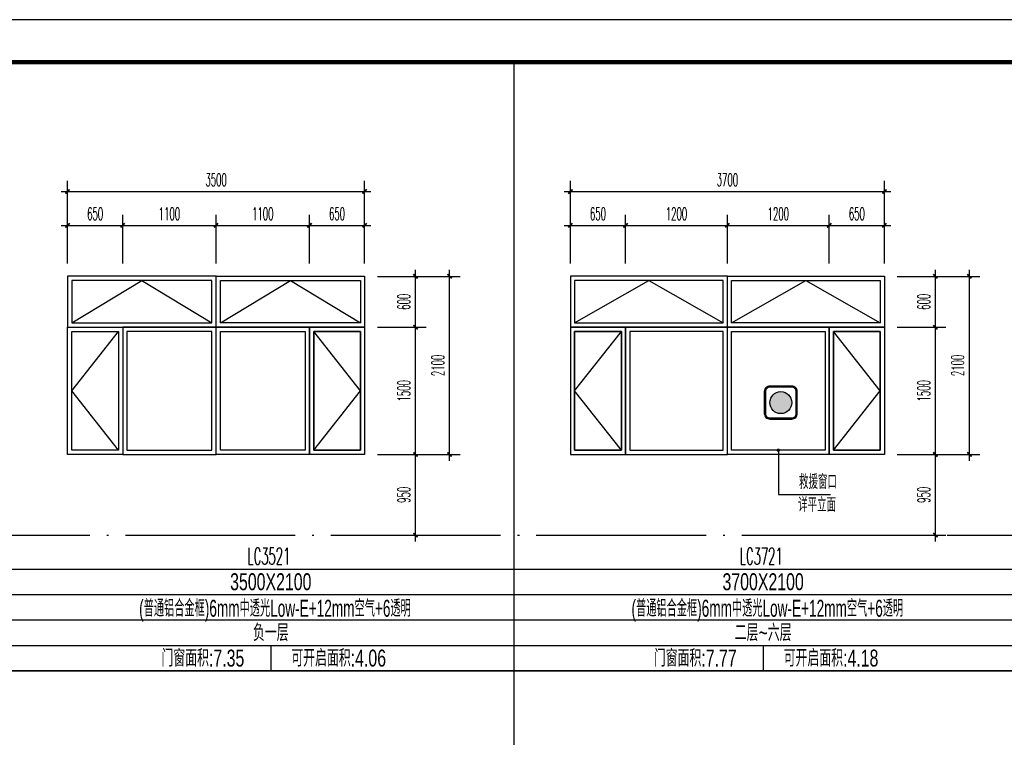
# Model space of a CAD drawing. Extents: x 1779708 to 7299578, y -1121471 to 88434.
# Tile 806 of 1056: x 6622236 to 6633838, y -1027149 to -1018690. Entities that reach past the tile are written whole.
import ezdxf
from ezdxf.enums import TextEntityAlignment as Align

# ---------------------------------------------------------------- set-up
doc = ezdxf.new("R2010")
doc.units = 0
doc.header["$LTSCALE"] = 1000
doc.header["$MEASUREMENT"] = 0
doc.linetypes.add('DOTE', pattern=[2.42, 2, -0.2, 0.02, -0.2])
doc.layers.get('0').update_dxf_attribs({"linetype": 'CONTINUOUS'})
doc.layers.get('Defpoints').update_dxf_attribs({"linetype": 'CONTINUOUS'})
for name, color, linetype in [('DIM_LEAD', 3, 'CONTINUOUS'), ('DOTE', 1, 'DOTE'), ('NONE', 7, 'CONTINUOUS'), ('PUB_DIM', 3, 'CONTINUOUS'), ('PUB_TAB', 7, 'CONTINUOUS'), ('PUB_TEXT', 7, 'CONTINUOUS'), ('PUB_TITLE', 4, 'CONTINUOUS'), ('WINDOW', 2, 'CONTINUOUS'), ('可见线', 6, 'CONTINUOUS'), ('填充', 251, 'CONTINUOUS'), ('建筑', 31, 'CONTINUOUS'), ('立面细线', 114, 'CONTINUOUS')]:
    doc.layers.add(name, color=color, linetype=linetype)
doc.styles.add('_TCH_DIM', font='SIMPLEX.shx', dxfattribs={"width": 0.7, "bigfont": 'GBCBIG.shx'})
doc.styles.add('_TCH_DIM_T3', font='SIMPLEX.shx', dxfattribs={"width": 0.494118, "bigfont": 'GBCBIG.shx'})
doc.styles.add('dim_font', font='SIMPLEX.shx', dxfattribs={"width": 0.8})
doc.styles.add('华正字体', font='huazheng.shx', dxfattribs={"width": 0.7, "bigfont": 'hztxt.shx'})
doc.dimstyles.new('_TCH_ARCH&&50', dxfattribs={"dimtxt": 148.75, "dimasz": 50, "dimexe": 125, "dimexo": 150, "dimgap": 63.125, "dimtad": 1, "dimdec": 0, "dimzin": 0, "dimdsep": 46, "dimtxsty": '_TCH_DIM_T3', "dimblk": 'ARCHTICK', "dimcen": 0.09, "dimdle": 75, "dimclrt": 7, "dimazin": 2, "dimtfac": 1, "dimtdec": 0, "dimtix": 1, "dimtmove": 2, "dimatfit": 3, "dimfxl": 250, "dimtolj": 1, "dimtzin": 0, "dimarcsym": 0})

# ---------------------------------------------------------------- blocks, each defined once
blk = doc.blocks.new('A$C3D8761CE')
at = {"layer": 'PUB_TITLE'}
blk.add_lwpolyline([(0, 0), (84100, 0), (84100, 59400), (0, 59400)], close=True, dxfattribs=at)
at = {"layer": 'PUB_TITLE', "const_width": 100}
blk.add_lwpolyline([(2500, 1000), (83100, 1000), (83100, 58400), (2500, 58400)], close=True, dxfattribs=at)
blk = doc.blocks.new('A$C718D67BF')
at = {"layer": '建筑'}
h = blk.add_hatch(color=1, dxfattribs=at)
h.dxf.hatch_style = 1
edge = h.paths.add_edge_path()
edge.add_arc((778, 778), 518, 0, 360)
for points in [[(259, 0), (1296, 0, 0.414214), (1555, 259), (1555, 1296, 0.414214), (1296, 1555), (259, 1555, 0.414214), (0, 1296), (0, 259, 0.414214)], [(259, 52), (1296, 52, 0.414214), (1503, 259), (1503, 1296, 0.414214), (1296, 1503), (259, 1503, 0.414214), (52, 1296), (52, 259, 0.414214)]]:
    blk.add_lwpolyline(points, format="xyb", close=True, dxfattribs=at)
at = {"layer": '建筑', "color": 1}
blk.add_circle((778, 778), 518, dxfattribs=at)
blk = doc.blocks.new('_ArchTick')
at = {"color": 0, "linetype": 'ByBlock', "const_width": 0.4}
blk.add_lwpolyline([(-0.5, -0.5), (0.5, 0.5)], dxfattribs=at)
blk = doc.blocks.new('*D4228')
at = {"layer": 'Defpoints', "color": 0, "transparency": 16777216}
for p in [(6626300, -1021715), (6626900, -1021715), (6626300, -1022315)]:
    blk.add_point(p, dxfattribs=at)
at = {"layer": 'PUB_DIM', "color": 0, "lineweight": -2, "transparency": 16777216}
for p, q in [((6626900, -1022390), (6626900, -1021640)), ((6626450, -1021715), (6627025, -1021715)), ((6626450, -1022315), (6627025, -1022315))]:
    blk.add_line(p, q, dxfattribs=at)
at = {"layer": 'PUB_DIM', "color": 0, "lineweight": -2, "transparency": 16777216, "xscale": 50, "yscale": 50, "zscale": 50}
for p, rotation in [((6626900, -1021715), 90), ((6626900, -1022315), 270)]:
    blk.add_blockref('_ArchTick', p, dxfattribs=dict(at, rotation=rotation))
at = {"layer": 'PUB_DIM', "color": 7, "transparency": 16777216, "insert": (6626763, -1022015), "char_height": 148.8, "attachment_point": 5, "rotation": 90, "style": '_TCH_DIM_T3'}
blk.add_mtext('\\A1;600', dxfattribs=at)
blk = doc.blocks.new('*D4229')
at = {"layer": 'Defpoints', "color": 0, "transparency": 16777216}
for p in [(6626300, -1022315), (6626900, -1022315), (6626300, -1023815)]:
    blk.add_point(p, dxfattribs=at)
at = {"layer": 'PUB_DIM', "color": 0, "lineweight": -2, "transparency": 16777216}
for p, q in [((6626900, -1023890), (6626900, -1022240)), ((6626450, -1022315), (6627025, -1022315)), ((6626450, -1023815), (6627025, -1023815))]:
    blk.add_line(p, q, dxfattribs=at)
at = {"layer": 'PUB_DIM', "color": 0, "lineweight": -2, "transparency": 16777216, "xscale": 50, "yscale": 50, "zscale": 50}
for p, rotation in [((6626900, -1022315), 90), ((6626900, -1023815), 270)]:
    blk.add_blockref('_ArchTick', p, dxfattribs=dict(at, rotation=rotation))
at = {"layer": 'PUB_DIM', "color": 7, "transparency": 16777216, "insert": (6626763, -1023065), "char_height": 148.8, "attachment_point": 5, "rotation": 90, "style": '_TCH_DIM_T3'}
blk.add_mtext('\\A1;1500', dxfattribs=at)
blk = doc.blocks.new('*D4230')
at = {"layer": 'Defpoints', "color": 0, "transparency": 16777216}
for p in [(6626300, -1023815), (6626900, -1023815), (6626300, -1024765)]:
    blk.add_point(p, dxfattribs=at)
at = {"layer": 'PUB_DIM', "color": 0, "lineweight": -2, "transparency": 16777216}
for p, q in [((6626900, -1024840), (6626900, -1023740)), ((6626450, -1023815), (6627025, -1023815)), ((6626450, -1024765), (6627025, -1024765))]:
    blk.add_line(p, q, dxfattribs=at)
at = {"layer": 'PUB_DIM', "color": 0, "lineweight": -2, "transparency": 16777216, "xscale": 50, "yscale": 50, "zscale": 50}
for p, rotation in [((6626900, -1023815), 90), ((6626900, -1024765), 270)]:
    blk.add_blockref('_ArchTick', p, dxfattribs=dict(at, rotation=rotation))
at = {"layer": 'PUB_DIM', "color": 7, "transparency": 16777216, "insert": (6626763, -1024290), "char_height": 148.8, "attachment_point": 5, "rotation": 90, "style": '_TCH_DIM_T3'}
blk.add_mtext('\\A1;950', dxfattribs=at)
blk = doc.blocks.new('*D4231')
at = {"layer": 'Defpoints', "color": 0, "transparency": 16777216}
for p in [(6623450, -1021114), (6622800, -1021715), (6623450, -1021715)]:
    blk.add_point(p, dxfattribs=at)
at = {"layer": 'PUB_DIM', "color": 0, "lineweight": -2, "transparency": 16777216}
for p, q in [((6622800, -1021565), (6622800, -1020989)), ((6623450, -1021565), (6623450, -1020989)), ((6622725, -1021114), (6623525, -1021114))]:
    blk.add_line(p, q, dxfattribs=at)
at = {"layer": 'PUB_DIM', "color": 0, "lineweight": -2, "transparency": 16777216, "xscale": 50, "yscale": 50, "zscale": 50, "rotation": 180}
blk.add_blockref('_ArchTick', (6622800, -1021114), dxfattribs=at)
at = {"layer": 'PUB_DIM', "color": 0, "lineweight": -2, "transparency": 16777216, "xscale": 50, "yscale": 50, "zscale": 50}
blk.add_blockref('_ArchTick', (6623450, -1021114), dxfattribs=at)
at = {"layer": 'PUB_DIM', "color": 7, "transparency": 16777216, "insert": (6623125, -1020977), "char_height": 148.8, "attachment_point": 5, "style": '_TCH_DIM_T3'}
blk.add_mtext('\\A1;650', dxfattribs=at)
blk = doc.blocks.new('*D4232')
at = {"layer": 'Defpoints', "color": 0, "transparency": 16777216}
for p in [(6624550, -1021114), (6623450, -1021715), (6624550, -1021715)]:
    blk.add_point(p, dxfattribs=at)
at = {"layer": 'PUB_DIM', "color": 0, "lineweight": -2, "transparency": 16777216}
for p, q in [((6623450, -1021565), (6623450, -1020989)), ((6624550, -1021565), (6624550, -1020989)), ((6623375, -1021114), (6624625, -1021114))]:
    blk.add_line(p, q, dxfattribs=at)
at = {"layer": 'PUB_DIM', "color": 0, "lineweight": -2, "transparency": 16777216, "xscale": 50, "yscale": 50, "zscale": 50, "rotation": 180}
blk.add_blockref('_ArchTick', (6623450, -1021114), dxfattribs=at)
at = {"layer": 'PUB_DIM', "color": 0, "lineweight": -2, "transparency": 16777216, "xscale": 50, "yscale": 50, "zscale": 50}
blk.add_blockref('_ArchTick', (6624550, -1021114), dxfattribs=at)
at = {"layer": 'PUB_DIM', "color": 7, "transparency": 16777216, "insert": (6624000, -1020977), "char_height": 148.8, "attachment_point": 5, "style": '_TCH_DIM_T3'}
blk.add_mtext('\\A1;1100', dxfattribs=at)
blk = doc.blocks.new('*D4233')
at = {"layer": 'Defpoints', "color": 0, "transparency": 16777216}
for p in [(6625650, -1021114), (6624550, -1021715), (6625650, -1021715)]:
    blk.add_point(p, dxfattribs=at)
at = {"layer": 'PUB_DIM', "color": 0, "lineweight": -2, "transparency": 16777216}
for p, q in [((6624550, -1021565), (6624550, -1020989)), ((6625650, -1021565), (6625650, -1020989)), ((6624475, -1021114), (6625725, -1021114))]:
    blk.add_line(p, q, dxfattribs=at)
at = {"layer": 'PUB_DIM', "color": 0, "lineweight": -2, "transparency": 16777216, "xscale": 50, "yscale": 50, "zscale": 50, "rotation": 180}
blk.add_blockref('_ArchTick', (6624550, -1021114), dxfattribs=at)
at = {"layer": 'PUB_DIM', "color": 0, "lineweight": -2, "transparency": 16777216, "xscale": 50, "yscale": 50, "zscale": 50}
blk.add_blockref('_ArchTick', (6625650, -1021114), dxfattribs=at)
at = {"layer": 'PUB_DIM', "color": 7, "transparency": 16777216, "insert": (6625100, -1020977), "char_height": 148.8, "attachment_point": 5, "style": '_TCH_DIM_T3'}
blk.add_mtext('\\A1;1100', dxfattribs=at)
blk = doc.blocks.new('*D4234')
at = {"layer": 'Defpoints', "color": 0, "transparency": 16777216}
for p in [(6626300, -1021114), (6625650, -1021715), (6626300, -1021715)]:
    blk.add_point(p, dxfattribs=at)
at = {"layer": 'PUB_DIM', "color": 0, "lineweight": -2, "transparency": 16777216}
for p, q in [((6625650, -1021565), (6625650, -1020989)), ((6626300, -1021565), (6626300, -1020989)), ((6625575, -1021114), (6626375, -1021114))]:
    blk.add_line(p, q, dxfattribs=at)
at = {"layer": 'PUB_DIM', "color": 0, "lineweight": -2, "transparency": 16777216, "xscale": 50, "yscale": 50, "zscale": 50, "rotation": 180}
blk.add_blockref('_ArchTick', (6625650, -1021114), dxfattribs=at)
at = {"layer": 'PUB_DIM', "color": 0, "lineweight": -2, "transparency": 16777216, "xscale": 50, "yscale": 50, "zscale": 50}
blk.add_blockref('_ArchTick', (6626300, -1021114), dxfattribs=at)
at = {"layer": 'PUB_DIM', "color": 7, "transparency": 16777216, "insert": (6625975, -1020977), "char_height": 148.8, "attachment_point": 5, "style": '_TCH_DIM_T3'}
blk.add_mtext('\\A1;650', dxfattribs=at)
blk = doc.blocks.new('*D4235')
at = {"layer": 'Defpoints', "color": 0, "transparency": 16777216}
for p in [(6626300, -1020715), (6622800, -1021565), (6626300, -1021565)]:
    blk.add_point(p, dxfattribs=at)
at = {"layer": 'PUB_DIM', "color": 0, "lineweight": -2, "transparency": 16777216}
for p, q in [((6622800, -1021415), (6622800, -1020590)), ((6626300, -1021415), (6626300, -1020590)), ((6622725, -1020715), (6626375, -1020715))]:
    blk.add_line(p, q, dxfattribs=at)
at = {"layer": 'PUB_DIM', "color": 0, "lineweight": -2, "transparency": 16777216, "xscale": 50, "yscale": 50, "zscale": 50, "rotation": 180}
blk.add_blockref('_ArchTick', (6622800, -1020715), dxfattribs=at)
at = {"layer": 'PUB_DIM', "color": 0, "lineweight": -2, "transparency": 16777216, "xscale": 50, "yscale": 50, "zscale": 50}
blk.add_blockref('_ArchTick', (6626300, -1020715), dxfattribs=at)
at = {"layer": 'PUB_DIM', "color": 7, "transparency": 16777216, "insert": (6624550, -1020577), "char_height": 148.8, "attachment_point": 5, "style": '_TCH_DIM_T3'}
blk.add_mtext('\\A1;3500', dxfattribs=at)
blk = doc.blocks.new('*D4236')
at = {"layer": 'Defpoints', "color": 0, "transparency": 16777216}
for p in [(6626450, -1021715), (6627301, -1021715), (6626450, -1023815)]:
    blk.add_point(p, dxfattribs=at)
at = {"layer": 'PUB_DIM', "color": 0, "lineweight": -2, "transparency": 16777216}
for p, q in [((6627301, -1023890), (6627301, -1021640)), ((6626600, -1021715), (6627426, -1021715)), ((6626600, -1023815), (6627426, -1023815))]:
    blk.add_line(p, q, dxfattribs=at)
at = {"layer": 'PUB_DIM', "color": 0, "lineweight": -2, "transparency": 16777216, "xscale": 50, "yscale": 50, "zscale": 50}
for p, rotation in [((6627301, -1021715), 90), ((6627301, -1023815), 270)]:
    blk.add_blockref('_ArchTick', p, dxfattribs=dict(at, rotation=rotation))
at = {"layer": 'PUB_DIM', "color": 7, "transparency": 16777216, "insert": (6627163, -1022765), "char_height": 148.8, "attachment_point": 5, "rotation": 90, "style": '_TCH_DIM_T3'}
blk.add_mtext('\\A1;2100', dxfattribs=at)
blk = doc.blocks.new('*D4237')
at = {"layer": 'Defpoints', "color": 0, "transparency": 16777216}
for p in [(6632425, -1021715), (6633025, -1021715), (6632425, -1022315)]:
    blk.add_point(p, dxfattribs=at)
at = {"layer": 'PUB_DIM', "color": 0, "lineweight": -2, "transparency": 16777216}
for p, q in [((6633025, -1022390), (6633025, -1021640)), ((6632575, -1021715), (6633150, -1021715)), ((6632575, -1022315), (6633150, -1022315))]:
    blk.add_line(p, q, dxfattribs=at)
at = {"layer": 'PUB_DIM', "color": 0, "lineweight": -2, "transparency": 16777216, "xscale": 50, "yscale": 50, "zscale": 50}
for p, rotation in [((6633025, -1021715), 90), ((6633025, -1022315), 270)]:
    blk.add_blockref('_ArchTick', p, dxfattribs=dict(at, rotation=rotation))
at = {"layer": 'PUB_DIM', "color": 7, "transparency": 16777216, "insert": (6632888, -1022015), "char_height": 148.8, "attachment_point": 5, "rotation": 90, "style": '_TCH_DIM_T3'}
blk.add_mtext('\\A1;600', dxfattribs=at)
blk = doc.blocks.new('*D4238')
at = {"layer": 'Defpoints', "color": 0, "transparency": 16777216}
for p in [(6632425, -1022315), (6633025, -1022315), (6632425, -1023815)]:
    blk.add_point(p, dxfattribs=at)
at = {"layer": 'PUB_DIM', "color": 0, "lineweight": -2, "transparency": 16777216}
for p, q in [((6633025, -1023890), (6633025, -1022240)), ((6632575, -1022315), (6633150, -1022315)), ((6632575, -1023815), (6633150, -1023815))]:
    blk.add_line(p, q, dxfattribs=at)
at = {"layer": 'PUB_DIM', "color": 0, "lineweight": -2, "transparency": 16777216, "xscale": 50, "yscale": 50, "zscale": 50}
for p, rotation in [((6633025, -1022315), 90), ((6633025, -1023815), 270)]:
    blk.add_blockref('_ArchTick', p, dxfattribs=dict(at, rotation=rotation))
at = {"layer": 'PUB_DIM', "color": 7, "transparency": 16777216, "insert": (6632888, -1023065), "char_height": 148.8, "attachment_point": 5, "rotation": 90, "style": '_TCH_DIM_T3'}
blk.add_mtext('\\A1;1500', dxfattribs=at)
blk = doc.blocks.new('*D4239')
at = {"layer": 'Defpoints', "color": 0, "transparency": 16777216}
for p in [(6632425, -1023815), (6633025, -1023815), (6632425, -1024765)]:
    blk.add_point(p, dxfattribs=at)
at = {"layer": 'PUB_DIM', "color": 0, "lineweight": -2, "transparency": 16777216}
for p, q in [((6633025, -1024840), (6633025, -1023740)), ((6632575, -1023815), (6633150, -1023815)), ((6632575, -1024765), (6633150, -1024765))]:
    blk.add_line(p, q, dxfattribs=at)
at = {"layer": 'PUB_DIM', "color": 0, "lineweight": -2, "transparency": 16777216, "xscale": 50, "yscale": 50, "zscale": 50}
for p, rotation in [((6633025, -1023815), 90), ((6633025, -1024765), 270)]:
    blk.add_blockref('_ArchTick', p, dxfattribs=dict(at, rotation=rotation))
at = {"layer": 'PUB_DIM', "color": 7, "transparency": 16777216, "insert": (6632888, -1024290), "char_height": 148.8, "attachment_point": 5, "rotation": 90, "style": '_TCH_DIM_T3'}
blk.add_mtext('\\A1;950', dxfattribs=at)
blk = doc.blocks.new('*D4240')
at = {"layer": 'Defpoints', "color": 0, "transparency": 16777216}
for p in [(6629375, -1021114), (6628725, -1021715), (6629375, -1021715)]:
    blk.add_point(p, dxfattribs=at)
at = {"layer": 'PUB_DIM', "color": 0, "lineweight": -2, "transparency": 16777216}
for p, q in [((6628725, -1021565), (6628725, -1020989)), ((6629375, -1021565), (6629375, -1020989)), ((6628650, -1021114), (6629450, -1021114))]:
    blk.add_line(p, q, dxfattribs=at)
at = {"layer": 'PUB_DIM', "color": 0, "lineweight": -2, "transparency": 16777216, "xscale": 50, "yscale": 50, "zscale": 50, "rotation": 180}
blk.add_blockref('_ArchTick', (6628725, -1021114), dxfattribs=at)
at = {"layer": 'PUB_DIM', "color": 0, "lineweight": -2, "transparency": 16777216, "xscale": 50, "yscale": 50, "zscale": 50}
blk.add_blockref('_ArchTick', (6629375, -1021114), dxfattribs=at)
at = {"layer": 'PUB_DIM', "color": 7, "transparency": 16777216, "insert": (6629050, -1020977), "char_height": 148.8, "attachment_point": 5, "style": '_TCH_DIM_T3'}
blk.add_mtext('\\A1;650', dxfattribs=at)
blk = doc.blocks.new('*D4241')
at = {"layer": 'Defpoints', "color": 0, "transparency": 16777216}
for p in [(6630575, -1021114), (6629375, -1021715), (6630575, -1021715)]:
    blk.add_point(p, dxfattribs=at)
at = {"layer": 'PUB_DIM', "color": 0, "lineweight": -2, "transparency": 16777216}
for p, q in [((6629375, -1021565), (6629375, -1020989)), ((6630575, -1021565), (6630575, -1020989)), ((6629300, -1021114), (6630650, -1021114))]:
    blk.add_line(p, q, dxfattribs=at)
at = {"layer": 'PUB_DIM', "color": 0, "lineweight": -2, "transparency": 16777216, "xscale": 50, "yscale": 50, "zscale": 50, "rotation": 180}
blk.add_blockref('_ArchTick', (6629375, -1021114), dxfattribs=at)
at = {"layer": 'PUB_DIM', "color": 0, "lineweight": -2, "transparency": 16777216, "xscale": 50, "yscale": 50, "zscale": 50}
blk.add_blockref('_ArchTick', (6630575, -1021114), dxfattribs=at)
at = {"layer": 'PUB_DIM', "color": 7, "transparency": 16777216, "insert": (6629975, -1020977), "char_height": 148.8, "attachment_point": 5, "style": '_TCH_DIM_T3'}
blk.add_mtext('\\A1;1200', dxfattribs=at)
blk = doc.blocks.new('*D4242')
at = {"layer": 'Defpoints', "color": 0, "transparency": 16777216}
for p in [(6631775, -1021114), (6630575, -1021715), (6631775, -1021715)]:
    blk.add_point(p, dxfattribs=at)
at = {"layer": 'PUB_DIM', "color": 0, "lineweight": -2, "transparency": 16777216}
for p, q in [((6630575, -1021565), (6630575, -1020989)), ((6631775, -1021565), (6631775, -1020989)), ((6630500, -1021114), (6631850, -1021114))]:
    blk.add_line(p, q, dxfattribs=at)
at = {"layer": 'PUB_DIM', "color": 0, "lineweight": -2, "transparency": 16777216, "xscale": 50, "yscale": 50, "zscale": 50, "rotation": 180}
blk.add_blockref('_ArchTick', (6630575, -1021114), dxfattribs=at)
at = {"layer": 'PUB_DIM', "color": 0, "lineweight": -2, "transparency": 16777216, "xscale": 50, "yscale": 50, "zscale": 50}
blk.add_blockref('_ArchTick', (6631775, -1021114), dxfattribs=at)
at = {"layer": 'PUB_DIM', "color": 7, "transparency": 16777216, "insert": (6631175, -1020977), "char_height": 148.8, "attachment_point": 5, "style": '_TCH_DIM_T3'}
blk.add_mtext('\\A1;1200', dxfattribs=at)
blk = doc.blocks.new('*D4243')
at = {"layer": 'Defpoints', "color": 0, "transparency": 16777216}
for p in [(6632425, -1021114), (6631775, -1021715), (6632425, -1021715)]:
    blk.add_point(p, dxfattribs=at)
at = {"layer": 'PUB_DIM', "color": 0, "lineweight": -2, "transparency": 16777216}
for p, q in [((6631775, -1021565), (6631775, -1020989)), ((6632425, -1021565), (6632425, -1020989)), ((6631700, -1021114), (6632500, -1021114))]:
    blk.add_line(p, q, dxfattribs=at)
at = {"layer": 'PUB_DIM', "color": 0, "lineweight": -2, "transparency": 16777216, "xscale": 50, "yscale": 50, "zscale": 50, "rotation": 180}
blk.add_blockref('_ArchTick', (6631775, -1021114), dxfattribs=at)
at = {"layer": 'PUB_DIM', "color": 0, "lineweight": -2, "transparency": 16777216, "xscale": 50, "yscale": 50, "zscale": 50}
blk.add_blockref('_ArchTick', (6632425, -1021114), dxfattribs=at)
at = {"layer": 'PUB_DIM', "color": 7, "transparency": 16777216, "insert": (6632100, -1020977), "char_height": 148.8, "attachment_point": 5, "style": '_TCH_DIM_T3'}
blk.add_mtext('\\A1;650', dxfattribs=at)
blk = doc.blocks.new('*D4244')
at = {"layer": 'Defpoints', "color": 0, "transparency": 16777216}
for p in [(6632425, -1020715), (6628725, -1021565), (6632425, -1021565)]:
    blk.add_point(p, dxfattribs=at)
at = {"layer": 'PUB_DIM', "color": 0, "lineweight": -2, "transparency": 16777216}
for p, q in [((6628725, -1021415), (6628725, -1020590)), ((6632425, -1021415), (6632425, -1020590)), ((6628650, -1020715), (6632500, -1020715))]:
    blk.add_line(p, q, dxfattribs=at)
at = {"layer": 'PUB_DIM', "color": 0, "lineweight": -2, "transparency": 16777216, "xscale": 50, "yscale": 50, "zscale": 50, "rotation": 180}
blk.add_blockref('_ArchTick', (6628725, -1020715), dxfattribs=at)
at = {"layer": 'PUB_DIM', "color": 0, "lineweight": -2, "transparency": 16777216, "xscale": 50, "yscale": 50, "zscale": 50}
blk.add_blockref('_ArchTick', (6632425, -1020715), dxfattribs=at)
at = {"layer": 'PUB_DIM', "color": 7, "transparency": 16777216, "insert": (6630575, -1020577), "char_height": 148.8, "attachment_point": 5, "style": '_TCH_DIM_T3'}
blk.add_mtext('\\A1;3700', dxfattribs=at)
blk = doc.blocks.new('*D4245')
at = {"layer": 'Defpoints', "color": 0, "transparency": 16777216}
for p in [(6632575, -1021715), (6633426, -1021715), (6632575, -1023815)]:
    blk.add_point(p, dxfattribs=at)
at = {"layer": 'PUB_DIM', "color": 0, "lineweight": -2, "transparency": 16777216}
for p, q in [((6633426, -1023890), (6633426, -1021640)), ((6632725, -1021715), (6633551, -1021715)), ((6632725, -1023815), (6633551, -1023815))]:
    blk.add_line(p, q, dxfattribs=at)
at = {"layer": 'PUB_DIM', "color": 0, "lineweight": -2, "transparency": 16777216, "xscale": 50, "yscale": 50, "zscale": 50}
for p, rotation in [((6633426, -1021715), 90), ((6633426, -1023815), 270)]:
    blk.add_blockref('_ArchTick', p, dxfattribs=dict(at, rotation=rotation))
at = {"layer": 'PUB_DIM', "color": 7, "transparency": 16777216, "insert": (6633288, -1022765), "char_height": 148.8, "attachment_point": 5, "rotation": 90, "style": '_TCH_DIM_T3'}
blk.add_mtext('\\A1;2100', dxfattribs=at)

msp = doc.modelspace()

# ---------------------------------------------------------------- linework, layer by layer
msp.add_line((6640023.1, -1026364.7), (6603223.1, -1026364.7))
msp.add_line((6640023.1, -1026364.7), (6603223.1, -1026364.7))
at = {"layer": 'DIM_LEAD'}
for p, q in [((6631175, -1023764.7), (6631175, -1024284.6)), ((6631175, -1024284.6), (6631787.9, -1024284.6))]:
    msp.add_line(p, q, dxfattribs=at)
at = {"layer": 'DIM_LEAD', "const_width": 20}
msp.add_lwpolyline([(6631175, -1023754.7, 1), (6631175, -1023774.7, 1)], format="xyb", close=True, dxfattribs=at)
at = {"layer": 'DOTE'}
msp.add_line((6604123.1, -1024764.7), (6640023.1, -1024764.7), dxfattribs=at)
at = {"layer": 'PUB_TAB'}
for p, q in [((6628056.4, -1019189.7), (6628056.4, -1026364.7)), ((6603223.1, -1025164.7), (6640023.1, -1025164.7)), ((6603223.1, -1025464.7), (6640023.1, -1025464.7)), ((6603223.1, -1025764.7), (6640023.1, -1025764.7)), ((6603223.1, -1026064.7), (6640023.1, -1026064.7)), ((6625194.3, -1026064.7), (6625194.3, -1026364.7)), ((6630995.8, -1026064.7), (6630995.8, -1026364.7)), ((6603223.1, -1026364.7), (6640023.1, -1026364.7)), ((6628056.4, -1026364.7), (6628056.4, -1033539.7))]:
    msp.add_line(p, q, dxfattribs=at)
at = {"layer": 'WINDOW'}
for points in [[(6622800.1, -1022314.7), (6624550.1, -1022314.7), (6624550.1, -1021714.7), (6622800.1, -1021714.7)], [(6624550.1, -1021714.7), (6626300.1, -1021714.7), (6626300.1, -1022314.7), (6624550.1, -1022314.7)], [(6630575, -1021714.7), (6628725, -1021714.7), (6628725, -1022314.7), (6630575, -1022314.7)], [(6630575, -1021714.7), (6632425, -1021714.7), (6632425, -1022314.7), (6630575, -1022314.7)], [(6623450.1, -1023814.7), (6622800.1, -1023814.7), (6622800.1, -1022314.7), (6623450.1, -1022314.7)], [(6624550.1, -1022314.7), (6623450.1, -1022314.7), (6623450.1, -1023814.7), (6624550.1, -1023814.7)], [(6625650.1, -1023814.7), (6624550.1, -1023814.7), (6624550.1, -1022314.7), (6625650.1, -1022314.7)], [(6625650.1, -1022314.7), (6626300.1, -1022314.7), (6626300.1, -1023814.7), (6625650.1, -1023814.7)], [(6628725, -1023814.7), (6629375, -1023814.7), (6629375, -1022314.7), (6628725, -1022314.7)], [(6629375, -1023814.7), (6630575, -1023814.7), (6630575, -1022314.7), (6629375, -1022314.7)], [(6631775, -1023814.7), (6630575, -1023814.7), (6630575, -1022314.7), (6631775, -1022314.7)], [(6632425, -1023814.7), (6631775, -1023814.7), (6631775, -1022314.7), (6632425, -1022314.7)]]:
    msp.add_lwpolyline(points, close=True, dxfattribs=at)
at = {"layer": '立面细线'}
for points in [[(6622850.1, -1022264.7), (6624500.1, -1022264.7), (6624500.1, -1021764.7), (6622850.1, -1021764.7)], [(6624600.1, -1021764.7), (6626250.1, -1021764.7), (6626250.1, -1022264.7), (6624600.1, -1022264.7)], [(6630525, -1021764.7), (6628775, -1021764.7), (6628775, -1022264.7), (6630525, -1022264.7)], [(6630625, -1021764.7), (6632375, -1021764.7), (6632375, -1022264.7), (6630625, -1022264.7)], [(6623400.1, -1023764.7), (6622850.1, -1023764.7), (6622850.1, -1022364.7), (6623400.1, -1022364.7)], [(6624500.1, -1022364.7), (6623500.1, -1022364.7), (6623500.1, -1023764.7), (6624500.1, -1023764.7)], [(6625600.1, -1023764.7), (6624600.1, -1023764.7), (6624600.1, -1022364.7), (6625600.1, -1022364.7)], [(6625700.1, -1022364.7), (6626250.1, -1022364.7), (6626250.1, -1023764.7), (6625700.1, -1023764.7)], [(6628775, -1023764.7), (6629325, -1023764.7), (6629325, -1022364.7), (6628775, -1022364.7)], [(6629425, -1023764.7), (6630525, -1023764.7), (6630525, -1022364.7), (6629425, -1022364.7)], [(6631725, -1023764.7), (6630625, -1023764.7), (6630625, -1022364.7), (6631725, -1022364.7)], [(6632375, -1023764.7), (6631825, -1023764.7), (6631825, -1022364.7), (6632375, -1022364.7)]]:
    msp.add_lwpolyline(points, close=True, dxfattribs=at)
for points in [[(6622850.1, -1022264.7), (6623675.1, -1021764.7), (6624500.1, -1022264.7)], [(6624600.1, -1022264.7), (6625425.1, -1021764.7), (6626250.1, -1022264.7)], [(6628775, -1022264.7), (6629650, -1021764.7), (6630525, -1022264.7)], [(6630625, -1022264.7), (6631500, -1021764.7), (6632375, -1022264.7)], [(6623400.1, -1023764.7), (6622850.1, -1023764.7), (6622850.1, -1022364.7), (6623400.1, -1022364.7), (6623400.1, -1023764.7), (6622850.1, -1023064.7), (6623400.1, -1022364.7)], [(6625700.1, -1023764.7), (6626250.1, -1023764.7), (6626250.1, -1022364.7), (6625700.1, -1022364.7), (6625700.1, -1023764.7), (6626250.1, -1023064.7), (6625700.1, -1022364.7)], [(6629325, -1023764.7), (6628775, -1023764.7), (6628775, -1022364.7), (6629325, -1022364.7), (6629325, -1023764.7), (6628775, -1023064.7), (6629325, -1022364.7)], [(6631825, -1023764.7), (6632375, -1023764.7), (6632375, -1022364.7), (6631825, -1022364.7), (6631825, -1023764.7), (6632375, -1023064.7), (6631825, -1022364.7)]]:
    msp.add_lwpolyline(points, dxfattribs=at)

# ---------------------------------------------------------------- block references
at = {"layer": '可见线', "xscale": 0.5, "yscale": 0.5, "zscale": 0.5}
msp.add_blockref('A$C3D8761CE', (6601973.1, -1048389.7), dxfattribs=at)
at = {"layer": '填充', "xscale": 0.25, "yscale": 0.25, "zscale": 0.25}
msp.add_blockref('A$C718D67BF', (6631009.5, -1023397.5), dxfattribs=at)

# ---------------------------------------------------------------- texts
at = {"layer": 'NONE', "style": 'dim_font', "width": 0.5}
for s, p in [('LC3521', (6624918.8, -1025113.4)), ('LC3721', (6630720.4, -1025113.4))]:
    msp.add_text(s, height=200, dxfattribs=at).set_placement(p)
at = {"layer": 'PUB_TAB', "style": '华正字体', "width": 0.7}
for s, p in [('3500X2100', (6625194.3, -1025414.7)), ('3700X2100', (6630995.8, -1025414.7)), ('负一层', (6625194.3, -1026014.7)), ('二层~六层', (6630995.8, -1026014.7)), ('门窗面积:7.35', (6624394.3, -1026314.7)), ('可开启面积:4.06', (6625994.3, -1026314.7)), ('门窗面积:7.77', (6630195.8, -1026314.7)), ('可开启面积:4.18', (6631795.8, -1026314.7))]:
    msp.add_text(s, height=200, dxfattribs=at).set_placement(p, align=Align.CENTER)
at = {"layer": 'PUB_TEXT', "color": 7, "style": '_TCH_DIM', "width": 0.7}
for s, p in [('救援窗口', (6631417.4, -1024220.9)), ('详平立面', (6631407, -1024491.6))]:
    msp.add_text(s, height=168.79, dxfattribs=at).set_placement(p)
at = {"layer": 'PUB_TEXT', "style": '华正字体', "width": 0.6}
for p in [(6625243.9, -1025727.2), (6631045.5, -1025727.2)]:
    msp.add_text('(普通铝合金框)6mm中透光Low-E+12mm空气+6透明', height=200, dxfattribs=at).set_placement(p, align=Align.CENTER)

# ---------------------------------------------------------------- dimensions: what is measured, and where the dimension line sits
at = {"layer": 'PUB_DIM'}
for p1, p2, distance, picture, middle in [((6622800.1, -1021564.7), (6626300.1, -1021564.7), 849.9, '*D4235', (6624550.1, -1020577.2)), ((6628725, -1021564.7), (6632425, -1021564.7), 849.9, '*D4244', (6630575, -1020577.2)), ((6622800.1, -1021714.7), (6623450.1, -1021714.7), 600.4, '*D4231', (6623125.1, -1020976.8)), ((6623450.1, -1021714.7), (6624550.1, -1021714.7), 600.4, '*D4232', (6624000.1, -1020976.8)), ((6624550.1, -1021714.7), (6625650.1, -1021714.7), 600.4, '*D4233', (6625100.1, -1020976.8)), ((6625650.1, -1021714.7), (6626300.1, -1021714.7), 600.4, '*D4234', (6625975.1, -1020976.8)), ((6628725, -1021714.7), (6629375, -1021714.7), 600.4, '*D4240', (6629050, -1020976.8)), ((6629375, -1021714.7), (6630575, -1021714.7), 600.4, '*D4241', (6629975, -1020976.8)), ((6630575, -1021714.7), (6631775, -1021714.7), 600.4, '*D4242', (6631175, -1020976.8)), ((6631775, -1021714.7), (6632425, -1021714.7), 600.4, '*D4243', (6632100, -1020976.8)), ((6626300.1, -1022314.7), (6626300.1, -1021714.7), -600.3, '*D4228', (6626762.8, -1022014.7)), ((6626450.1, -1023814.7), (6626450.1, -1021714.7), -850.5, '*D4236', (6627163, -1022764.7)), ((6632425, -1022314.7), (6632425, -1021714.7), -600.3, '*D4237', (6632887.8, -1022014.7)), ((6632575, -1023814.7), (6632575, -1021714.7), -850.5, '*D4245', (6633288, -1022764.7)), ((6626300.1, -1023814.7), (6626300.1, -1022314.7), -600.3, '*D4229', (6626762.8, -1023064.7)), ((6632425, -1023814.7), (6632425, -1022314.7), -600.3, '*D4238', (6632887.8, -1023064.7)), ((6626300.1, -1024764.7), (6626300.1, -1023814.7), -600.3, '*D4230', (6626762.8, -1024289.7)), ((6632425, -1024764.7), (6632425, -1023814.7), -600.3, '*D4239', (6632887.8, -1024289.7))]:
    dim = msp.add_aligned_dim(p1=p1, p2=p2, distance=distance, dimstyle='_TCH_ARCH&&50', dxfattribs=at)
    dim.commit()
    dim.dimension.update_dxf_attribs({"geometry": picture, "text_midpoint": middle})

doc.saveas('drawing.dxf')
